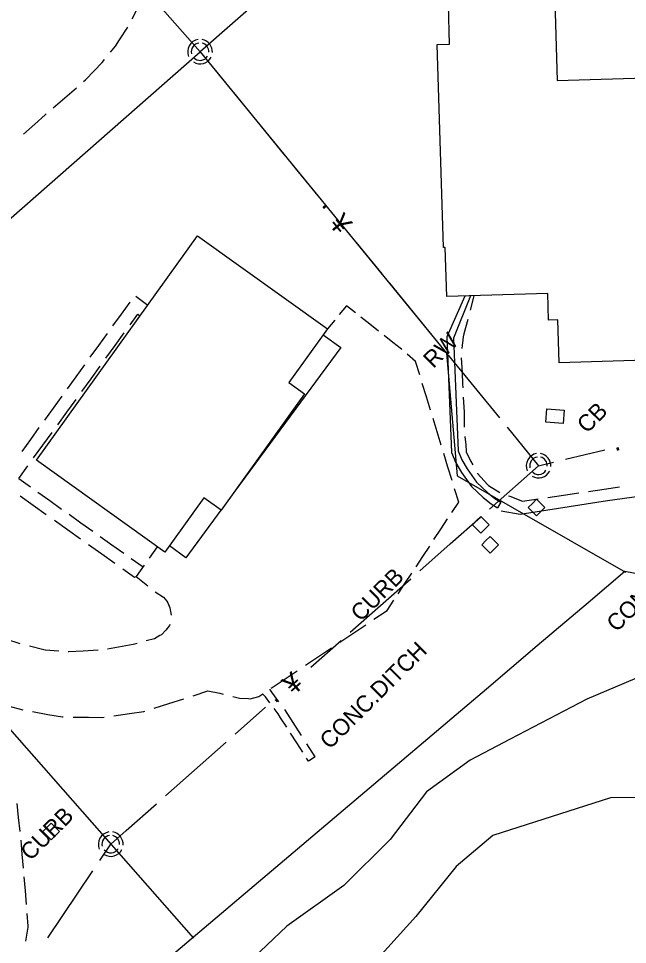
# Model space of a CAD drawing. Extents: x 2443269 to 2494951, y 591171 to 622130.
# Drawn here: x 2462908.5 to 2463059.1, y 604011.5 to 604240.6 of the extents above; entities that cross this region are included whole.
import ezdxf

# ---------------------------------------------------------------- set-up
doc = ezdxf.new("R2010")
doc.units = 0
for name, color, linetype in [('SURVEY - CENTERLINE - Existing Roads', 7, 'Continuous'), ('SURVEY - DRAINAGE - Bridge Deck with Text', 7, 'Continuous'), ('SURVEY - DRAINAGE - Bridges', 7, 'Continuous'), ('SURVEY - DRAINAGE - Natural Features', 7, 'Continuous'), ('SURVEY - DRAINAGE - Pipes and Culverts Text', 7, 'Continuous'), ('SURVEY - DRAINAGE - Storm Sewer', 7, 'Continuous'), ('SURVEY - NON-TRANSPORTATION - Buildings', 7, 'Continuous'), ('SURVEY - NON-TRANSPORTATION - Features', 7, 'Continuous'), ('SURVEY - NON-TRANSPORTATION - Features Text', 7, 'Continuous'), ('SURVEY - PROPERTY - Property Lines', 7, 'Continuous'), ('SURVEY - TRANSPORTATION - Features', 7, 'Continuous'), ('SURVEY - TRANSPORTATION - Features Text', 7, 'Continuous'), ('SURVEY - UTILITIES - Sanitary Sewer with Text', 7, 'Continuous')]:
    doc.layers.add(name, color=color, linetype=linetype)

# ---------------------------------------------------------------- blocks, each defined once
blk = doc.blocks.new('xmh')
at = {"layer": 'SURVEY - CENTERLINE - Existing Roads'}
for p, q in [((-1.773, 2.501), (-2.286, 2.034)), ((-1.171, 2.844), (-1.773, 2.501)), ((-1.773, 2.501), (-1.773, 2.501)), ((-0.508, 3.048), (-1.171, 2.844)), ((-1.171, 2.844), (-1.171, 2.844)), ((1.042, 2.883), (0.508, 3.048)), ((1.539, 2.628), (1.042, 2.883)), ((1.042, 2.883), (1.042, 2.883)), ((1.985, 2.291), (1.539, 2.628)), ((1.539, 2.628), (1.539, 2.628)), ((-2.948, 0.825), (-3.065, 0.141)), ((-3.065, 0.141), (-3.065, 0.141)), ((-3.065, 0.141), (-3.03, -0.551)), ((-2.684, 1.466), (-2.948, 0.825)), ((-2.948, 0.825), (-2.948, 0.825)), ((-2.286, 2.034), (-2.684, 1.466)), ((-2.684, 1.466), (-2.684, 1.466)), ((-2.286, 2.034), (-2.286, 2.034)), ((-2.167, 0.395), (-2.198, -0.058)), ((-2.039, 0.831), (-2.167, 0.395)), ((-2.167, 0.395), (-2.167, 0.395)), ((-1.822, 1.23), (-2.039, 0.831)), ((-2.039, 0.831), (-2.039, 0.831)), ((-1.525, 1.574), (-1.822, 1.23)), ((-1.822, 1.23), (-1.822, 1.23)), ((-1.161, 1.847), (-1.525, 1.574)), ((-1.525, 1.574), (-1.525, 1.574)), ((-0.748, 2.036), (-1.161, 1.847)), ((-1.161, 1.847), (-1.161, 1.847)), ((-0.304, 2.133), (-0.748, 2.036)), ((-0.748, 2.036), (-0.748, 2.036)), ((0.864, 2.014), (0.508, 2.133)), ((1.194, 1.835), (0.864, 2.014)), ((0.864, 2.014), (0.864, 2.014)), ((1.487, 1.599), (1.194, 1.835)), ((1.194, 1.835), (1.194, 1.835)), ((1.734, 1.316), (1.487, 1.599)), ((1.487, 1.599), (1.487, 1.599)), ((1.927, 0.994), (1.734, 1.316)), ((1.734, 1.316), (1.734, 1.316)), ((2.061, 0.643), (1.927, 0.994)), ((1.927, 0.994), (1.927, 0.994)), ((2.366, 1.882), (1.985, 2.291)), ((1.985, 2.291), (1.985, 2.291)), ((2.13, 0.274), (2.061, 0.643)), ((2.061, 0.643), (2.061, 0.643)), ((2.133, -0.101), (2.13, 0.274)), ((2.13, 0.274), (2.13, 0.274)), ((2.671, 1.413), (2.366, 1.882)), ((2.366, 1.882), (2.366, 1.882)), ((2.89, 0.899), (2.671, 1.413)), ((2.671, 1.413), (2.671, 1.413)), ((3.017, 0.354), (2.89, 0.899)), ((2.89, 0.899), (2.89, 0.899)), ((3.048, -0.203), (3.017, 0.354)), ((3.017, 0.354), (3.017, 0.354)), ((-3.03, -0.551), (-3.03, -0.551)), ((-3.03, -0.551), (-2.844, -1.219)), ((-2.198, -0.058), (-2.198, -0.058)), ((-2.198, -0.058), (-2.133, -0.508)), ((-1.625, -1.422), (-1.25, -1.756)), ((-1.25, -1.756), (-1.25, -1.756)), ((-1.25, -1.756), (-0.808, -1.995)), ((-0.808, -1.995), (-0.808, -1.995)), ((-0.808, -1.995), (-0.323, -2.125)), ((-0.323, -2.125), (-0.323, -2.125)), ((-0.323, -2.125), (0.178, -2.14)), ((0.178, -2.14), (0.67, -2.038)), ((0.178, -2.14), (0.178, -2.14)), ((0.67, -2.038), (1.125, -1.825)), ((0.67, -2.038), (0.67, -2.038)), ((1.125, -1.825), (1.518, -1.512)), ((1.125, -1.825), (1.125, -1.825)), ((1.518, -1.512), (1.828, -1.117)), ((1.518, -1.512), (1.518, -1.512)), ((1.958, -2.32), (2.403, -1.862)), ((2.403, -1.862), (2.743, -1.32)), ((2.403, -1.862), (2.403, -1.862)), ((-1.625, -2.54), (-1.054, -2.827)), ((-1.054, -2.827), (-1.054, -2.827)), ((-1.054, -2.827), (-0.436, -2.988)), ((-0.436, -2.988), (-0.436, -2.988)), ((-0.436, -2.988), (0.202, -3.016)), ((0.202, -3.016), (0.832, -2.91)), ((0.202, -3.016), (0.202, -3.016)), ((0.832, -2.91), (1.426, -2.675)), ((0.832, -2.91), (0.832, -2.91)), ((1.426, -2.675), (1.958, -2.32)), ((1.426, -2.675), (1.426, -2.675)), ((1.958, -2.32), (1.958, -2.32))]:
    blk.add_line(p, q, dxfattribs=at)

msp = doc.modelspace()

# ---------------------------------------------------------------- linework, layer by layer
at = {"layer": 'SURVEY - DRAINAGE - Bridges'}
for p, q in [((2462971.081, 604073.953), (2462970.631, 604074.714)), ((2462969.513, 604072.765), (2462968.837, 604073.51)), ((2462968.837, 604073.51), (2462968.837, 604073.51)), ((2462970.599, 604071.329), (2462969.513, 604072.765)), ((2462972.865, 604071.595), (2462971.081, 604073.953)), ((2462972.695, 604068.556), (2462971.657, 604069.93)), ((2462976.384, 604066.445), (2462974.313, 604069.68)), ((2462973.28, 604067.642), (2462972.695, 604068.556)), ((2462974.793, 604065.278), (2462973.28, 604067.642)), ((2462978.454, 604063.21), (2462976.384, 604066.445)), ((2462977.252, 604061.437), (2462975.738, 604063.801)), ((2462978.765, 604059.073), (2462977.252, 604061.437)), ((2462981.819, 604057.952), (2462979.748, 604061.188)), ((2462980.162, 604056.889), (2462979.71, 604057.595)), ((2462981.819, 604057.952), (2462980.162, 604056.889))]:
    msp.add_line(p, q, dxfattribs=at)
at = {"layer": 'SURVEY - DRAINAGE - Natural Features'}
for points in [[(2463138.594, 604068.458), (2463136.976, 604069.163), (2463123.443, 604073.392), (2463121.927, 604073.694), (2463113.134, 604077.109), (2463101.415, 604082.365), (2463088.833, 604086.489), (2463077.603, 604084.33), (2463048.984, 604072.204), (2463030.073, 604062.346), (2463020.142, 604057.136), (2463009.325, 604049.278), (2463000.365, 604037.506), (2462988.945, 604026.142), (2462974.778, 604016.043), (2462958.371, 604000.459), (2462952.432, 603987.136), (2462948.745, 603979.865), (2462939.273, 603973.133), (2462924.08, 603964.373), (2462906.071, 603950.138)], [(2463124.584, 604054.659), (2463119.916, 604054.819), (2463098.065, 604053.727), (2463077.111, 604047.972), (2463054.886, 604047.834), (2463025.73, 604038.464), (2463016.72, 604030.777), (2463006.711, 604018.448), (2462992.869, 604003.123), (2462974.775, 603981.102), (2462964.227, 603971.532), (2462953.856, 603961.106), (2462937.944, 603947.323), (2462924.926, 603937.684), (2462917.518, 603920.39), (2462906.747, 603907.972), (2462892.895, 603891.509), (2462888.975, 603880.538), (2462889.053, 603870.282), (2462898.033, 603858.035), (2462907.492, 603853.678)]]:
    msp.add_lwpolyline(points, dxfattribs=at)
at = {"layer": 'SURVEY - DRAINAGE - Storm Sewer'}
msp.add_line((2463041.113, 604142.244), (2463041.113, 604142.244), dxfattribs=at)
msp.add_lwpolyline([(2463038.861, 604140.772), (2463039.113, 604144.043), (2463043.365, 604143.716), (2463043.114, 604140.444)], close=True, dxfattribs=at)
at = {"layer": 'SURVEY - NON-TRANSPORTATION - Buildings'}
for points in [[(2463012.003, 604234.199), (2463015.05, 604234.291), (2463014.755, 604244.022), (2463041.061, 604244.819), (2463041.651, 604225.301), (2463088.095, 604226.705), (2463087.508, 604246.066), (2463114.125, 604246.869), (2463114.42, 604237.109), (2463117.061, 604237.188), (2463118.607, 604186.148), (2463092.964, 604185.373), (2463093.495, 604167.808), (2463065.844, 604166.971), (2463066.172, 604156.151), (2463042.15, 604155.426), (2463041.829, 604166.085), (2463039.545, 604166.017), (2463039.345, 604172.591), (2463014.378, 604171.837), (2463014.01, 604183.996), (2463013.522, 604183.979)], [(2462912.882, 604131.335), (2462952.702, 604186.912), (2462984.877, 604163.861), (2462975.343, 604150.554), (2462979.224, 604147.772), (2462958.587, 604118.966), (2462954.303, 604122.037), (2462944.654, 604108.572)]]:
    msp.add_lwpolyline(points, close=True, dxfattribs=at)
at = {"layer": 'SURVEY - NON-TRANSPORTATION - Features'}
for points in [[(2463018.804, 604171.971), (2463014.368, 604161.896), (2463015.549, 604133.3), (2463016.596, 604130.715), (2463018.036, 604128.349), (2463020.497, 604124.862), (2463023.367, 604122.126), (2463025.313, 604120.531), (2463026.95, 604119.544)], [(2463020.218, 604172.014), (2463016.022, 604161.584), (2463017.176, 604133.651), (2463018.066, 604131.453), (2463019.407, 604129.248), (2463021.743, 604125.938), (2463024.453, 604123.356), (2463026.261, 604121.876), (2463027.724, 604120.994), (2463026.95, 604119.544)], [(2462983.833, 604162.404), (2462988.164, 604159.212), (2462961.953, 604123.664)], [(2463147.219, 604146.515), (2463139.276, 604140.715), (2463124.568, 604132.995), (2463100.306, 604128.418), (2463081.848, 604125.105), (2463054.079, 604121.322), (2463032.488, 604117.949), (2463027.846, 604118.759)], [(2462958.522, 604119.012), (2462949.841, 604107.237), (2462945.822, 604110.2)]]:
    msp.add_lwpolyline(points, dxfattribs=at)
for points in [[(2463035.547, 604120.643), (2463036.578, 604121.674), (2463038.641, 604119.611), (2463036.578, 604117.549), (2463034.516, 604119.611)], [(2463021.731, 604116.427), (2463022.763, 604117.458), (2463024.825, 604115.396), (2463022.763, 604113.333), (2463020.7, 604115.396)], [(2463024.051, 604111.463), (2463025.082, 604112.494), (2463027.145, 604110.432), (2463025.082, 604108.369), (2463023.02, 604110.432)], [(2462915.501, 604040.482), (2462916.533, 604041.513), (2462918.595, 604039.451), (2462916.533, 604037.388), (2462914.47, 604039.451)]]:
    msp.add_lwpolyline(points, close=True, dxfattribs=at)
at = {"layer": 'SURVEY - PROPERTY - Property Lines'}
for p, q in [((2462837.875, 604363.904), (2462953.371, 604232.429)), ((2463015.757, 604287.235), (2462953.371, 604232.43)), ((2462879.707, 604167.719), (2462953.371, 604232.43)), ((2462865.47, 604111.257), (2462951.743, 604013.049))]:
    msp.add_line(p, q, dxfattribs=at)
for points in [[(2462730.21, 603640.614), (2462887.351, 603793.774), (2462850.952, 603871.249), (2462902.324, 603971.56), (2462952.239, 604013.863), (2463024.155, 604074.813), (2463036.742, 604085.481), (2463049.33, 604096.149), (2463058.423, 604103.856), (2463159.788, 604084.425), (2463320.503, 604052.889), (2463373.82, 604167.306), (2463394.014, 604256.663), (2463511.955, 604333.69), (2463423.871, 604499.71), (2463541.186, 604663.87)], [(2462953.371, 604232.429), (2463014.28, 604157.877), (2463016.911, 604127.49), (2463058.596, 604103.632)]]:
    msp.add_lwpolyline(points, dxfattribs=at)
at = {"layer": 'SURVEY - TRANSPORTATION - Features'}
for p, q in [((2462936.597, 604240.597), (2462938.272, 604243.972)), ((2462933.439, 604235.364), (2462935.523, 604238.503)), ((2462932.413, 604233.818), (2462933.439, 604235.364)), ((2462931.222, 604232.321), (2462932.413, 604233.818)), ((2462929.175, 604229.747), (2462929.756, 604230.478)), ((2462925.024, 604225.505), (2462927.193, 604227.721)), ((2462927.193, 604227.721), (2462929.175, 604229.747)), ((2462924.528, 604225.059), (2462925.024, 604225.505)), ((2462919.92, 604221.027), (2462922.775, 604223.487)), ((2462917.066, 604218.567), (2462919.92, 604221.027)), ((2462912.466, 604214.525), (2462915.077, 604216.853)), ((2462915.077, 604216.853), (2462915.282, 604217.029)), ((2462909.654, 604212.017), (2462912.466, 604214.525)), ((2462933.931, 604167.527), (2462936.071, 604170.483)), ((2462937.472, 604171.918), (2462940.405, 604169.747)), ((2463021.094, 604172.04), (2463020.149, 604168.453)), ((2462940.405, 604169.747), (2462940.405, 604169.747)), ((2462989.568, 604169.53), (2462987.781, 604167.371)), ((2462991.755, 604167.8), (2462989.568, 604169.53)), ((2462989.568, 604169.53), (2462989.568, 604169.53)), ((2462931.792, 604164.571), (2462933.931, 604167.527)), ((2462936.046, 604164.851), (2462937.951, 604167.483)), ((2462937.951, 604167.483), (2462938.453, 604167.112)), ((2462986.664, 604166.021), (2462984.877, 604163.861)), ((2462995.309, 604164.989), (2462993.122, 604166.719)), ((2463019.559, 604166.211), (2463018.615, 604162.624)), ((2462984.877, 604163.861), (2462984.877, 604163.861)), ((2462997.496, 604163.259), (2462995.309, 604164.989)), ((2462928.315, 604159.767), (2462930.455, 604162.723)), ((2462932.355, 604159.752), (2462934.626, 604162.89)), ((2463001.05, 604160.448), (2462998.863, 604162.178)), ((2463018.423, 604161.896), (2463018.077, 604158.96)), ((2463018.615, 604162.624), (2463018.423, 604161.896)), ((2462926.176, 604156.811), (2462928.315, 604159.767)), ((2462930.084, 604156.614), (2462932.355, 604159.752)), ((2463003.134, 604158.799), (2463001.05, 604160.448)), ((2463003.233, 604158.714), (2463003.134, 604158.799)), ((2463006.661, 604155.751), (2463004.552, 604157.574)), ((2463017.967, 604156.652), (2463018.154, 604152.948)), ((2462922.699, 604152.007), (2462924.839, 604154.963)), ((2462926.394, 604151.515), (2462928.665, 604154.653)), ((2463007.676, 604152.438), (2463006.661, 604155.751)), ((2463006.661, 604155.751), (2463006.661, 604155.751)), ((2462920.56, 604149.051), (2462922.699, 604152.007)), ((2463018.154, 604152.948), (2463018.292, 604150.219)), ((2462924.122, 604148.377), (2462926.394, 604151.515)), ((2463009.325, 604147.054), (2463008.311, 604150.367)), ((2463018.292, 604150.219), (2463018.341, 604149.243)), ((2462917.083, 604144.247), (2462919.223, 604147.203)), ((2462920.432, 604143.278), (2462922.703, 604146.416)), ((2463010.34, 604143.741), (2463009.325, 604147.054)), ((2463018.456, 604146.928), (2463018.642, 604143.223)), ((2462914.944, 604141.291), (2462917.083, 604144.247)), ((2462918.161, 604140.14), (2462920.432, 604143.278)), ((2463018.642, 604143.223), (2463018.666, 604142.736)), ((2463011.989, 604138.358), (2463010.975, 604141.671)), ((2463018.666, 604142.736), (2463018.706, 604139.515)), ((2462911.467, 604136.487), (2462913.607, 604139.443)), ((2463013.004, 604135.044), (2463011.989, 604138.358)), ((2462909.328, 604133.53), (2462911.467, 604136.487)), ((2462914.47, 604135.041), (2462916.741, 604138.179)), ((2463018.858, 604137.203), (2463019.04, 604135.16)), ((2462912.199, 604131.903), (2462914.47, 604135.041)), ((2463019.04, 604135.16), (2463019.196, 604133.509)), ((2463014.653, 604129.661), (2463013.639, 604132.974)), ((2463019.196, 604133.509), (2463019.204, 604133.425)), ((2463019.204, 604133.425), (2463020.274, 604131.223)), ((2462908.509, 604126.804), (2462910.78, 604129.942)), ((2463015.668, 604126.348), (2463014.653, 604129.661)), ((2463020.274, 604131.223), (2463020.836, 604130.19)), ((2462908.522, 604126.824), (2462911.448, 604124.742)), ((2463021.945, 604128.154), (2463021.973, 604128.103)), ((2463021.973, 604128.103), (2463024.4, 604125.376)), ((2463024.4, 604125.376), (2463024.676, 604125.065)), ((2463024.676, 604125.065), (2463027.473, 604123.325)), ((2463053.272, 604124.179), (2463057.111, 604124.741)), ((2462908.877, 604122.547), (2462912.101, 604120.253)), ((2462913.276, 604123.442), (2462916.202, 604121.36)), ((2463017.318, 604120.964), (2463016.303, 604124.277)), ((2463029.65, 604122.546), (2463029.939, 604122.45)), ((2463029.939, 604122.45), (2463033.118, 604121.23)), ((2463039.356, 604122.143), (2463043.195, 604122.704)), ((2463043.195, 604122.704), (2463047.034, 604123.266)), ((2463049.433, 604123.617), (2463053.272, 604124.179)), ((2462912.101, 604120.253), (2462915.326, 604117.959)), ((2462916.202, 604121.36), (2462919.128, 604119.279)), ((2463015.63, 604118.41), (2463017.318, 604120.964)), ((2463017.318, 604120.964), (2463017.318, 604120.964)), ((2463033.118, 604121.23), (2463036.957, 604121.792)), ((2463033.118, 604121.23), (2463033.118, 604121.23)), ((2462920.957, 604117.978), (2462923.883, 604115.897)), ((2462917.342, 604116.525), (2462920.567, 604114.231)), ((2462923.883, 604115.897), (2462926.809, 604113.816)), ((2463012.887, 604114.26), (2463014.575, 604116.814)), ((2462920.567, 604114.231), (2462923.791, 604111.938)), ((2463011.199, 604111.706), (2463012.887, 604114.26)), ((2462928.637, 604112.515), (2462931.563, 604110.434)), ((2462925.807, 604110.504), (2462929.032, 604108.21)), ((2462931.563, 604110.434), (2462934.489, 604108.352)), ((2462942.751, 604109.934), (2462940.77, 604107.128)), ((2463008.456, 604107.555), (2463010.144, 604110.109)), ((2462929.032, 604108.21), (2462932.257, 604105.916)), ((2462936.318, 604107.051), (2462939.244, 604104.97)), ((2463006.768, 604105.001), (2463008.456, 604107.555)), ((2462934.272, 604104.483), (2462937.157, 604102.431)), ((2462939.532, 604105.374), (2462937.551, 604102.569)), ((2462939.244, 604104.97), (2462939.244, 604104.97)), ((2462937.157, 604102.431), (2462937.551, 604102.569)), ((2462937.551, 604102.569), (2462937.551, 604102.569)), ((2462937.551, 604102.569), (2462940.438, 604100.231)), ((2462937.551, 604102.569), (2462937.551, 604102.569)), ((2463004.025, 604100.851), (2463005.713, 604103.405)), ((2463002.337, 604098.297), (2463004.025, 604100.851)), ((2462942.272, 604098.809), (2462944.335, 604097.477)), ((2462944.335, 604097.477), (2462945.111, 604096.485)), ((2462945.111, 604096.485), (2462945.415, 604096.095)), ((2462945.415, 604096.095), (2462945.858, 604094.816)), ((2462945.858, 604094.816), (2462946.17, 604092.975)), ((2462999.594, 604094.147), (2463001.282, 604096.701)), ((2462996.365, 604091.98), (2462999.594, 604094.147)), ((2462999.594, 604094.147), (2462999.594, 604094.147)), ((2462945.808, 604090.436), (2462944.883, 604089.258)), ((2462945.887, 604090.699), (2462945.808, 604090.436)), ((2462991.117, 604088.458), (2462994.346, 604090.625)), ((2462943.438, 604087.973), (2462942.124, 604087.191)), ((2462943.778, 604088.176), (2462943.438, 604087.973)), ((2462944.883, 604089.258), (2462943.778, 604088.176)), ((2462987.887, 604086.291), (2462991.117, 604088.458)), ((2462908.892, 604085.953), (2462905.343, 604087.052)), ((2462936.819, 604085.787), (2462934.128, 604085.291)), ((2462937.766, 604086.038), (2462936.819, 604085.787)), ((2462942.124, 604087.191), (2462940.011, 604086.632)), ((2462914.742, 604084.466), (2462911.138, 604085.365)), ((2462915.087, 604084.38), (2462914.742, 604084.466)), ((2462918.438, 604084.133), (2462915.087, 604084.38)), ((2462920.92, 604083.95), (2462920.754, 604083.962)), ((2462924.464, 604084.142), (2462920.92, 604083.95)), ((2462928.174, 604084.343), (2462924.464, 604084.142)), ((2462934.128, 604085.291), (2462930.475, 604084.618)), ((2462982.639, 604082.77), (2462985.868, 604084.937)), ((2462979.409, 604080.603), (2462982.639, 604082.77)), ((2462974.161, 604077.081), (2462977.39, 604079.248)), ((2462970.931, 604074.914), (2462974.161, 604077.081)), ((2462951.629, 604073.087), (2462955.303, 604074.275)), ((2462955.303, 604074.275), (2462955.303, 604074.275)), ((2462955.303, 604074.275), (2462958.217, 604073.697)), ((2462945.659, 604071.157), (2462949.333, 604072.345)), ((2462958.217, 604073.697), (2462959.108, 604073.472)), ((2462961.465, 604072.877), (2462963.128, 604072.457)), ((2462963.128, 604072.457), (2462965.3, 604072.36)), ((2462965.3, 604072.36), (2462965.772, 604072.339)), ((2462965.772, 604072.339), (2462967.875, 604072.864)), ((2462967.875, 604072.864), (2462968.912, 604073.56)), ((2462905.81, 604070.542), (2462909.539, 604069.567)), ((2462909.539, 604069.567), (2462909.546, 604069.565)), ((2462941.985, 604069.969), (2462945.659, 604071.157)), ((2462911.922, 604069.143), (2462915.724, 604068.467)), ((2462915.724, 604068.467), (2462919.375, 604067.818)), ((2462919.375, 604067.818), (2462919.528, 604067.816)), ((2462921.941, 604067.791), (2462925.802, 604067.75)), ((2462925.802, 604067.75), (2462929.043, 604067.716)), ((2462929.043, 604067.716), (2462929.657, 604067.801)), ((2462932.048, 604068.131), (2462935.873, 604068.658)), ((2462935.873, 604068.658), (2462939.46, 604069.153)), ((2462939.46, 604069.153), (2462939.688, 604069.227)), ((2462908.491, 604042.938), (2462908.122, 604046.382)), ((2462908.86, 604039.494), (2462908.491, 604042.938)), ((2462909.389, 604033.89), (2462909.078, 604037.34)), ((2462909.699, 604030.441), (2462909.389, 604033.89)), ((2462910.16, 604024.831), (2462909.885, 604028.284)), ((2462910.435, 604021.379), (2462910.16, 604024.831)), ((2462910.868, 604016.082), (2462910.611, 604019.221)), ((2462910.291, 604012.348), (2462910.82, 604015.771)), ((2462910.82, 604015.771), (2462910.868, 604016.082))]:
    msp.add_line(p, q, dxfattribs=at)
at = {"layer": 'SURVEY - UTILITIES - Sanitary Sewer with Text'}
for p, q in [((2462953.371, 604232.43), (2462959.697, 604224.686)), ((2462961.595, 604222.363), (2462974.249, 604206.875)), ((2462976.147, 604204.552), (2462982.474, 604196.807)), ((2462991.964, 604185.191), (2462998.291, 604177.447)), ((2463000.189, 604175.124), (2463012.843, 604159.636)), ((2463014.741, 604157.312), (2463021.068, 604149.568)), ((2463021.068, 604149.568), (2463027.394, 604141.824)), ((2463029.293, 604139.501), (2463037.075, 604129.976)), ((2463043.709, 604131.57), (2463053.433, 604133.906)), ((2463024.961, 604119.254), (2463037.075, 604129.976)), ((2463037.075, 604129.976), (2463040.792, 604130.869)), ((2463015.227, 604110.638), (2463022.715, 604117.266)), ((2463007.739, 604104.01), (2463015.227, 604110.638)), ((2462990.516, 604088.766), (2463005.492, 604102.022)), ((2462980.782, 604080.15), (2462988.27, 604086.778)), ((2462962.061, 604063.581), (2462969.549, 604070.208)), ((2462944.839, 604048.337), (2462959.815, 604061.592)), ((2462935.104, 604039.72), (2462942.592, 604046.348)), ((2462931.284, 604036.339), (2462935.104, 604039.72)), ((2462928.552, 604032.274), (2462931.284, 604036.339)), ((2462915.723, 604013.184), (2462926.878, 604029.784))]:
    msp.add_line(p, q, dxfattribs=at)

# ---------------------------------------------------------------- block references
for p in [(2462953.371, 604232.43), (2463037.075, 604129.976), (2462931.284, 604036.339)]:
    msp.add_blockref('xmh', p, dxfattribs=at)

# ---------------------------------------------------------------- texts
at = {"layer": 'SURVEY - DRAINAGE - Bridge Deck with Text'}
msp.add_text('CB', height=4.101, rotation=45, dxfattribs=at).set_placement((2463049.04, 604137.792))
at = {"layer": 'SURVEY - DRAINAGE - Pipes and Culverts Text'}
for p in [(2463056.345, 604088.621), (2462985.421, 604059.606)]:
    msp.add_text('CONC.DITCH', height=4.101, rotation=44.9, dxfattribs=at).set_placement(p)
at = {"layer": 'SURVEY - NON-TRANSPORTATION - Features Text'}
msp.add_text('RW', height=4.101, rotation=45, dxfattribs=at).set_placement((2463011.057, 604153.913))
at = {"layer": 'SURVEY - TRANSPORTATION - Features Text'}
for p in [(2462993.082, 604091.204), (2462911.412, 604032.044)]:
    msp.add_text('CURB', height=4.101, rotation=45, dxfattribs=at).set_placement(p)
at = {"layer": 'SURVEY - UTILITIES - Sanitary Sewer with Text'}
for s, rotation, p in [('·', 309.24837, (2462981.856, 604193.612)), ('¥', 309.24837, (2462985.019, 604189.74)), ('·', 13.50818, (2463056.042, 604131.961)), ('¥', 41.51244, (2462976.51, 604073.031)), ('·', 41.51244, (2462972.766, 604069.717))]:
    msp.add_text(s, height=5, rotation=rotation, dxfattribs=at).set_placement(p)

doc.saveas('drawing.dxf')
